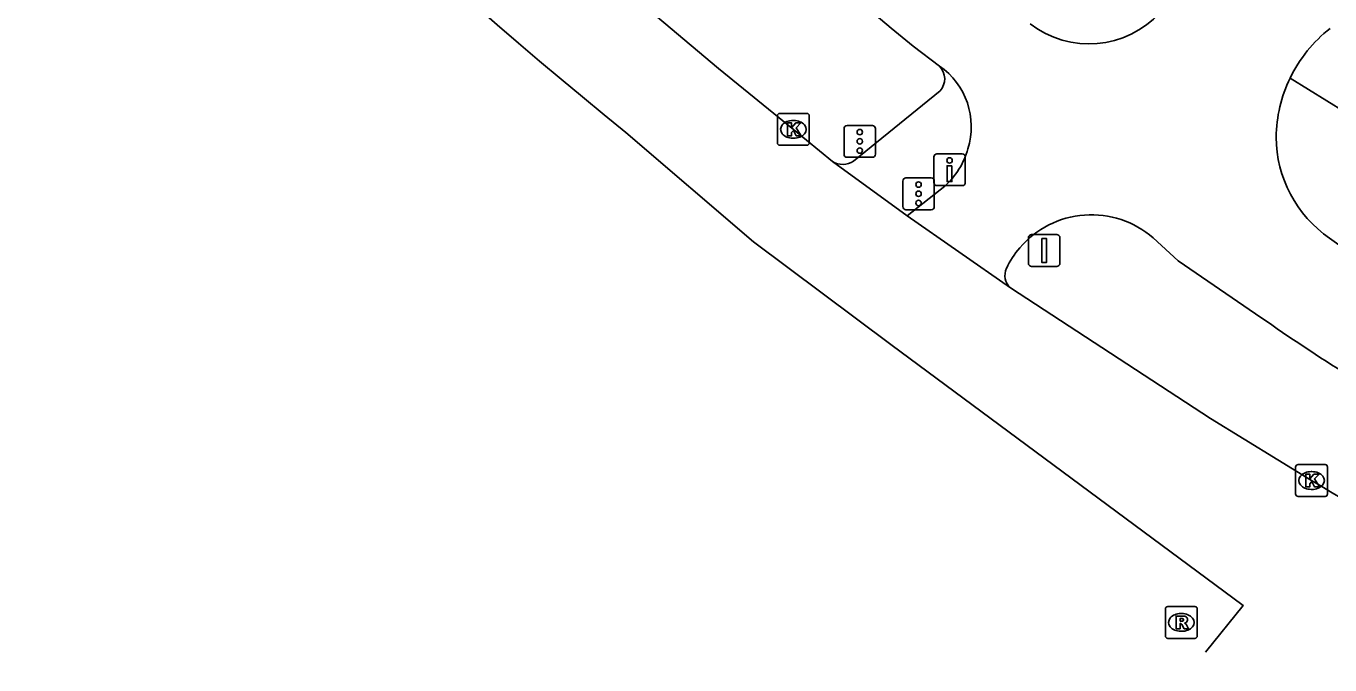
# Model space of a CAD drawing. Extents: x 160077 to 160945, y 386481 to 387498.
# Drawn here: x 160581.71 to 160622.65, y 386504.45 to 386524.51 of the extents above; entities that cross this region are included whole.
import ezdxf

# ---------------------------------------------------------------- set-up
doc = ezdxf.new("R2010")
doc.units = 0
for name, color, linetype in [('IMGEO_Drukknoppaal', 7, 'Continuous'), ('IMGEO_Fietspad_gesloten', 7, 'Continuous'), ('IMGEO_Kolk', 7, 'Continuous'), ('IMGEO_OVBaan_gesloten', 7, 'Continuous'), ('IMGEO_Rijbaan_regionaal_gesloten', 7, 'Continuous'), ('IMGEO_Rioolput', 7, 'Continuous'), ('IMGEO_Verkeersbordpaal', 7, 'Continuous'), ('IMGEO_Verkeersregelinstallatiepaal', 7, 'Continuous'), ('IMGEO_Voetpad_open', 7, 'Continuous')]:
    doc.layers.add(name, color=color, linetype=linetype)

msp = doc.modelspace()

# ---------------------------------------------------------------- linework, layer by layer
at = {"layer": 'IMGEO_Drukknoppaal'}
for p, q in [((160610.312, 386520.503), (160611.102, 386520.503)), ((160611.102, 386520.503), (160610.312, 386520.503)), ((160610.212, 386519.603), (160610.212, 386520.403)), ((160610.212, 386520.403), (160610.212, 386519.603)), ((160611.202, 386520.403), (160611.202, 386519.603)), ((160611.202, 386519.603), (160611.202, 386520.403)), ((160611.102, 386519.503), (160610.312, 386519.503)), ((160610.312, 386519.503), (160611.102, 386519.503))]:
    msp.add_line(p, q, dxfattribs=at)
msp.add_lwpolyline([(160610.782, 386520.128), (160610.782, 386519.628), (160610.632, 386519.628), (160610.632, 386520.128), (160610.782, 386520.128)], dxfattribs=at)
msp.add_circle((160610.707, 386520.293), 0.085, dxfattribs=at)
for centre, start, end in [((160610.312, 386520.403), 90, 180), ((160610.312, 386520.403), 90, 180), ((160611.102, 386520.403), 0, 90), ((160611.102, 386520.403), 360, 90), ((160610.312, 386519.603), 180, 270), ((160610.312, 386519.603), 180, 270), ((160611.102, 386519.603), 270, 0), ((160611.102, 386519.603), 270, 0)]:
    msp.add_arc(centre, 0.1, start, end, dxfattribs=at)
at = {"layer": 'IMGEO_Fietspad_gesloten'}
for points in [[(160609.57, 386523.884), (160610.39, 386523.258)], [(160610.558, 386519.49), (160609.375, 386518.554)], [(160617.103, 386517.86), (160617.887, 386517.145), (160620.319, 386515.478)], [(160623.698, 386517.095), (160622.643, 386517.85)]]:
    msp.add_lwpolyline(points, dxfattribs=at)
for centre, radius, start, end in [((160681.862, 386613.041), 114.783, 223.83712, 230.96338), ((160615.085, 386526.963), 3.012, 232.1298, 317.7878), ((160625.381, 386520.953), 4.423, 127.9549, 154.2088), ((160609.083, 386521.355), 2.308, 342.3116, 55.5062), ((160625.392, 386520.955), 4.431, 154.2948, 179.1347), ((160624.862, 386521.059), 3.901, 180.5372, 235.3336), ((160608.958, 386521.292), 2.41, 311.5938, 344.6435), ((160615.162, 386515.627), 2.959, 49.0078, 139.5324), ((160614.892, 386515.826), 2.624, 139.0212, 155.7251), ((160612.974, 386516.678), 0.526, 154.3916, 227.6553), ((160657.303, 386568.078), 64.301, 234.88809, 240.74232)]:
    msp.add_arc(centre, radius, start, end, dxfattribs=at)
at = {"layer": 'IMGEO_Kolk'}
for p, q in [((160605.303, 386520.843), (160605.303, 386521.695)), ((160605.378, 386521.769), (160606.23, 386521.769)), ((160606.304, 386521.695), (160606.304, 386520.843)), ((160605.791, 386521.549), (160605.816, 386521.549)), ((160605.814, 386520.989), (160605.789, 386520.989)), ((160606.23, 386520.769), (160605.378, 386520.769)), ((160621.575, 386509.816), (160621.575, 386510.668)), ((160621.65, 386510.742), (160622.502, 386510.742)), ((160622.576, 386510.668), (160622.576, 386509.816)), ((160622.063, 386510.522), (160622.088, 386510.522)), ((160622.086, 386509.962), (160622.061, 386509.962)), ((160622.502, 386509.742), (160621.65, 386509.742))]:
    msp.add_line(p, q, dxfattribs=at)
for points in [[(160605.303, 386520.843), (160605.303, 386521.695)], [(160605.378, 386521.769), (160606.23, 386521.769)], [(160606.304, 386521.695), (160606.304, 386520.843)], [(160605.624, 386521.469), (160605.747, 386521.469), (160605.747, 386521.318), (160605.877, 386521.469), (160606.041, 386521.469), (160605.895, 386521.318), (160606.048, 386521.069), (160605.896, 386521.069), (160605.811, 386521.233), (160605.747, 386521.166), (160605.747, 386521.069), (160605.624, 386521.069), (160605.624, 386521.469)], [(160606.23, 386520.769), (160605.378, 386520.769)], [(160621.575, 386509.816), (160621.575, 386510.668)], [(160621.65, 386510.742), (160622.502, 386510.742)], [(160622.576, 386510.668), (160622.576, 386509.816)], [(160621.896, 386510.442), (160622.019, 386510.442), (160622.019, 386510.291), (160622.149, 386510.442), (160622.313, 386510.442), (160622.167, 386510.291), (160622.32, 386510.042), (160622.168, 386510.042), (160622.083, 386510.206), (160622.019, 386510.139), (160622.019, 386510.042), (160621.896, 386510.042), (160621.896, 386510.442)], [(160622.502, 386509.742), (160621.65, 386509.742)]]:
    msp.add_lwpolyline(points, dxfattribs=at)
for centre, start, end in [((160605.38, 386521.693), 91.552, 178.448), ((160605.38, 386521.693), 91.552, 178.448), ((160606.228, 386521.693), 1.552, 88.448), ((160606.228, 386521.693), 1.552, 88.448), ((160605.38, 386520.845), 181.552, 268.448), ((160605.38, 386520.845), 181.552, 268.448), ((160606.228, 386520.845), 271.552, 358.448), ((160606.228, 386520.845), 271.552, 358.448), ((160621.652, 386510.666), 91.552, 178.448), ((160621.652, 386510.666), 91.552, 178.448), ((160622.5, 386510.666), 1.552, 88.448), ((160622.5, 386510.666), 1.552, 88.448), ((160621.652, 386509.818), 181.552, 268.448), ((160621.652, 386509.818), 181.552, 268.448), ((160622.5, 386509.818), 271.552, 358.448), ((160622.5, 386509.818), 271.552, 358.448)]:
    msp.add_arc(centre, 0.0765, start, end, dxfattribs=at)
for centre, major_axis, ratio, start_param, end_param in [((160605.79, 386521.269), (-0.387, 0.002), 0.722429, 4.712389, 7.853982), ((160605.815, 386521.269), (-0.39, 0.002), 0.717154, 1.570796, 4.712389), ((160622.062, 386510.242), (-0.387, 0.002), 0.722429, 4.712389, 7.853982), ((160622.087, 386510.242), (-0.39, 0.002), 0.717154, 1.570796, 4.712389)]:
    msp.add_ellipse(centre, major_axis=major_axis, ratio=ratio, start_param=start_param, end_param=end_param, dxfattribs=at)
at = {"layer": 'IMGEO_OVBaan_gesloten'}
msp.add_lwpolyline([(160618.749, 386504.848), (160619.924, 386506.32), (160608.862, 386514.514), (160604.549, 386517.735), (160600.54, 386521.175)], dxfattribs=at)
msp.add_arc((160706.781, 386652.336), 168.791, 211.97203, 230.9922, dxfattribs=at)
at = {"layer": 'IMGEO_Rijbaan_regionaal_gesloten'}
for points in [[(160607.03, 386520.262), (160605.804, 386521.269), (160603.45, 386523.179), (160598.103, 386527.687), (160594.73, 386530.646)], [(160609.375, 386518.554), (160607.03, 386520.262)], [(160612.62, 386516.289), (160609.375, 386518.554)], [(160622.076, 386510.242), (160618.907, 386512.191), (160612.62, 386516.289)]]:
    msp.add_lwpolyline(points, dxfattribs=at)
msp.add_arc((160712.193, 386661.691), 176.233, 239.24603, 243.15494, dxfattribs=at)
at = {"layer": 'IMGEO_Rioolput'}
for p, q in [((160617.486, 386505.36), (160617.486, 386506.212)), ((160617.561, 386506.286), (160618.413, 386506.286)), ((160618.487, 386506.212), (160618.487, 386505.36)), ((160617.974, 386506.066), (160617.999, 386506.066)), ((160617.997, 386505.506), (160617.972, 386505.506)), ((160618.413, 386505.286), (160617.561, 386505.286))]:
    msp.add_line(p, q, dxfattribs=at)
for points in [[(160617.486, 386505.36), (160617.486, 386506.212)], [(160617.561, 386506.286), (160618.413, 386506.286)], [(160618.487, 386506.212), (160618.487, 386505.36)], [(160618.075, 386505.984), (160617.823, 386505.986), (160617.823, 386505.586)], [(160617.823, 386505.586), (160617.947, 386505.586), (160617.947, 386505.748), (160617.958, 386505.748)], [(160618.001, 386505.905), (160617.947, 386505.905), (160617.947, 386505.824)], [(160617.947, 386505.824), (160617.999, 386505.824)], [(160618.005, 386505.719), (160618.076, 386505.586), (160618.216, 386505.586), (160618.151, 386505.712)], [(160618.413, 386505.286), (160617.561, 386505.286)]]:
    msp.add_lwpolyline(points, dxfattribs=at)
for centre, radius, start, end in [((160617.563, 386506.21), 0.0765, 91.552, 178.448), ((160617.563, 386506.21), 0.0765, 91.552, 178.448), ((160618.411, 386506.21), 0.0765, 1.552, 88.448), ((160618.411, 386506.21), 0.0765, 1.552, 88.448), ((160617.957, 386505.695), 0.0533, 26.0293, 88.6989), ((160617.983, 386506.013), 0.19, 274.7715, 282.9687), ((160618.007, 386505.809), 0.0964, 77.0061, 93.1865), ((160618.021, 386505.866), 0.0378, 276.6634, 79.6772), ((160618.074, 386505.874), 0.109, 350.3612, 89.416), ((160618.072, 386505.874), 0.112, 277.5842, 350.9817), ((160618.056, 386505.659), 0.108, 29.5134, 73.7905), ((160617.563, 386505.362), 0.0765, 181.552, 268.448), ((160617.563, 386505.362), 0.0765, 181.552, 268.448), ((160618.411, 386505.362), 0.0765, 271.552, 358.448), ((160618.411, 386505.362), 0.0765, 271.552, 358.448)]:
    msp.add_arc(centre, radius, start, end, dxfattribs=at)
for centre, major_axis, ratio, start_param, end_param in [((160617.973, 386505.786), (-0.387, 0.002), 0.722429, 4.712389, 7.853982), ((160617.998, 386505.786), (-0.39, 0.002), 0.717154, 1.570796, 4.712389)]:
    msp.add_ellipse(centre, major_axis=major_axis, ratio=ratio, start_param=start_param, end_param=end_param, dxfattribs=at)
at = {"layer": 'IMGEO_Verkeersbordpaal'}
for p, q in [((160613.184, 386517.066), (160613.184, 386517.866)), ((160613.184, 386517.866), (160613.184, 386517.066)), ((160613.284, 386517.966), (160614.074, 386517.966)), ((160614.074, 386517.966), (160613.284, 386517.966)), ((160614.174, 386517.866), (160614.174, 386517.066)), ((160614.174, 386517.066), (160614.174, 386517.866)), ((160614.074, 386516.966), (160613.284, 386516.966)), ((160613.284, 386516.966), (160614.074, 386516.966))]:
    msp.add_line(p, q, dxfattribs=at)
msp.add_lwpolyline([(160613.604, 386517.841), (160613.754, 386517.841), (160613.754, 386517.091), (160613.604, 386517.091), (160613.604, 386517.841)], dxfattribs=at)
for centre, start, end in [((160613.284, 386517.866), 90, 180), ((160613.284, 386517.866), 90, 180), ((160614.074, 386517.866), 0, 90), ((160614.074, 386517.866), 360, 90), ((160613.284, 386517.066), 180, 270), ((160613.284, 386517.066), 180, 270), ((160614.074, 386517.066), 270, 0), ((160614.074, 386517.066), 270, 0)]:
    msp.add_arc(centre, 0.1, start, end, dxfattribs=at)
at = {"layer": 'IMGEO_Verkeersregelinstallatiepaal'}
for p, q in [((160607.394, 386520.492), (160607.394, 386521.292)), ((160607.394, 386521.292), (160607.394, 386520.492)), ((160607.494, 386521.392), (160608.284, 386521.392)), ((160608.284, 386521.392), (160607.494, 386521.392)), ((160608.384, 386521.292), (160608.384, 386520.492)), ((160608.384, 386520.492), (160608.384, 386521.292)), ((160608.284, 386520.392), (160607.494, 386520.392)), ((160607.494, 386520.392), (160608.284, 386520.392)), ((160609.239, 386518.846), (160609.239, 386519.646)), ((160609.239, 386519.646), (160609.239, 386518.846)), ((160609.339, 386519.746), (160610.129, 386519.746)), ((160610.129, 386519.746), (160609.339, 386519.746)), ((160610.229, 386519.646), (160610.229, 386518.846)), ((160610.229, 386518.846), (160610.229, 386519.646)), ((160610.129, 386518.746), (160609.339, 386518.746)), ((160609.339, 386518.746), (160610.129, 386518.746))]:
    msp.add_line(p, q, dxfattribs=at)
for centre in [(160607.889, 386521.182), (160607.889, 386520.892), (160607.889, 386520.602), (160609.734, 386519.536), (160609.734, 386519.246), (160609.734, 386518.956)]:
    msp.add_circle(centre, 0.085, dxfattribs=at)
for centre, start, end in [((160607.494, 386521.292), 90, 180), ((160607.494, 386521.292), 90, 180), ((160608.284, 386521.292), 0, 90), ((160608.284, 386521.292), 360, 90), ((160607.494, 386520.492), 180, 270), ((160607.494, 386520.492), 180, 270), ((160608.284, 386520.492), 270, 0), ((160608.284, 386520.492), 270, 0), ((160609.339, 386519.646), 90, 180), ((160609.339, 386519.646), 90, 180), ((160610.129, 386519.646), 0, 90), ((160610.129, 386519.646), 360, 90), ((160609.339, 386518.846), 180, 270), ((160609.339, 386518.846), 180, 270), ((160610.129, 386518.846), 270, 0), ((160610.129, 386518.846), 270, 0)]:
    msp.add_arc(centre, 0.1, start, end, dxfattribs=at)
at = {"layer": 'IMGEO_Voetpad_open'}
for points in [[(160621.399, 386522.877), (160627.158, 386519.317)], [(160607.696, 386520.273), (160610.41, 386522.475)]]:
    msp.add_lwpolyline(points, dxfattribs=at)
for centre, radius, start, end in [((160609.986, 386522.856), 0.57, 318.0534, 44.873), ((160607.354, 386520.782), 0.613, 238.0433, 303.8492)]:
    msp.add_arc(centre, radius, start, end, dxfattribs=at)

doc.saveas('drawing.dxf')
